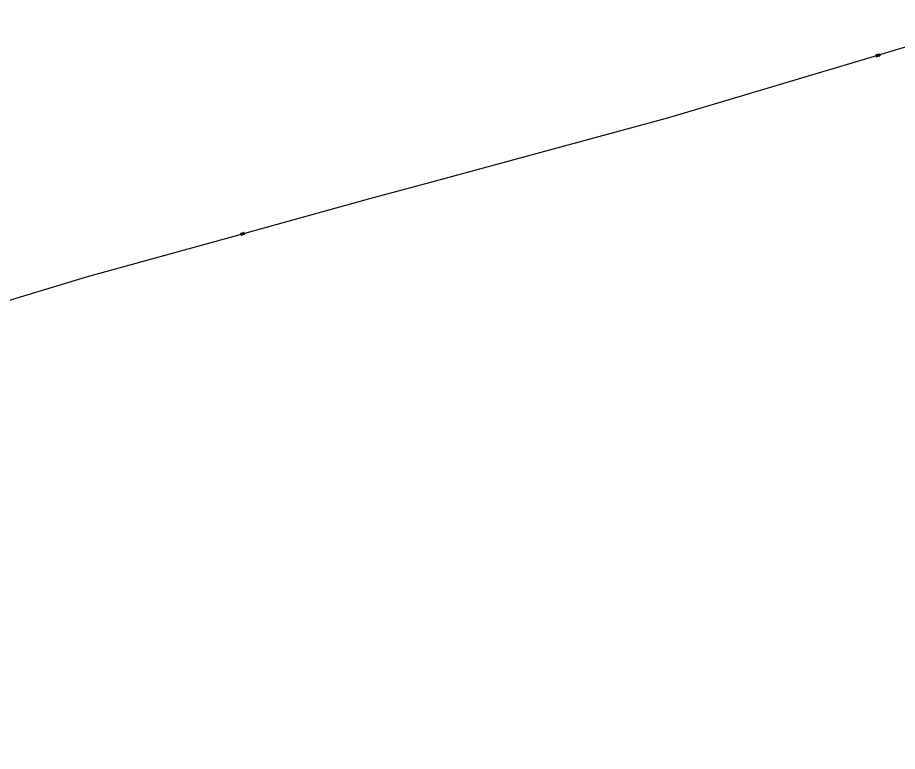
# Model space of a CAD drawing. Extents: x 1614474 to 1865144, y 1098877 to 1212550.
# Drawn here: x 1745249 to 1747333, y 1164232 to 1165970 of the extents above; entities that cross this region are included whole.
import ezdxf

# ---------------------------------------------------------------- set-up
doc = ezdxf.new("R2010")
doc.units = 0
doc.layers.add('BFUSER_DUCTENCLOSURE', color=7, linetype='Continuous')
doc.layers.add('BFUSER_FIBERSPAN', color=7, linetype='Continuous')

msp = doc.modelspace()

# ---------------------------------------------------------------- linework, layer by layer
at = {"layer": 'BFUSER_DUCTENCLOSURE'}
for p, q in [((1747286.3, 1165882.7), (1747287.5, 1165878.3)), ((1745781, 1165460.1), (1745782.1, 1165455.7))]:
    msp.add_line(p, q, dxfattribs=at)
for points in [[(1747283.6, 1165877.5), (1747282.5, 1165881.3)], [(1747283.7, 1165877.7), (1747282.7, 1165881.3)], [(1747282.8, 1165882), (1747289.6, 1165883.8)], [(1747283, 1165881.8), (1747289.5, 1165883.6)], [(1747284.2, 1165877.4), (1747290.7, 1165879.2)], [(1747290.9, 1165879), (1747284.2, 1165877.1)], [(1747290, 1165883.3), (1747291, 1165879.7)], [(1747290.2, 1165883.5), (1747291.3, 1165879.6)], [(1745778.2, 1165455), (1745777.2, 1165458.8)], [(1745778.4, 1165455.2), (1745777.4, 1165458.8)], [(1745777.5, 1165459.4), (1745784.3, 1165461.2)], [(1745777.7, 1165459.2), (1745784.2, 1165460.9)], [(1745784.7, 1165460.7), (1745785.7, 1165457.1)], [(1745784.9, 1165460.9), (1745785.9, 1165457)], [(1745785.6, 1165456.4), (1745778.8, 1165454.6)], [(1745778.9, 1165454.9), (1745785.4, 1165456.6)]]:
    msp.add_lwpolyline(points, dxfattribs=at)
for centre, radius, start, end in [((1747283, 1165881.5), 0.5, 105.5564, 195.5564), ((1747283.1, 1165881.4), 0.4, 105.5564, 195.5564), ((1747284, 1165877.6), 0.5, 195.5564, 285.5564), ((1747284.1, 1165877.8), 0.4, 195.5564, 285.5564), ((1747289.6, 1165883.2), 0.4, 15.5564, 105.5564), ((1747289.7, 1165883.4), 0.5, 15.5564, 105.5564), ((1747290.6, 1165879.6), 0.4, 285.5564, 15.5564), ((1747290.8, 1165879.5), 0.5, 285.5564, 15.5564), ((1745777.7, 1165459), 0.5, 104.6186, 194.6186), ((1745777.8, 1165458.9), 0.4, 104.6186, 194.6186), ((1745784.3, 1165460.6), 0.4, 14.6186, 104.6186), ((1745784.4, 1165460.7), 0.5, 14.6186, 104.6186), ((1745778.7, 1165455.1), 0.5, 194.6186, 284.6186), ((1745778.8, 1165455.3), 0.4, 194.6186, 284.6186), ((1745785.3, 1165457), 0.4, 284.6186, 14.6186), ((1745785.4, 1165456.9), 0.5, 284.6186, 14.6186)]:
    msp.add_arc(centre, radius, start, end, dxfattribs=at)
at = {"layer": 'BFUSER_FIBERSPAN'}
msp.add_lwpolyline([(1741631.7, 1164232.3), (1742477.6, 1164471.4), (1743088.9, 1164640.8), (1743522.5, 1164801.9), (1744599, 1165080.9), (1745132.3, 1165267.6), (1745148.1, 1165276), (1745412.1, 1165355.9), (1745761.5, 1165452.2), (1745781.5, 1165457.8), (1746083.4, 1165541.5), (1746224.5, 1165579.2), (1746791.6, 1165733.2), (1747286.9, 1165880.6), (1747584.4, 1165969.8)], dxfattribs=at)

doc.saveas('drawing.dxf')
